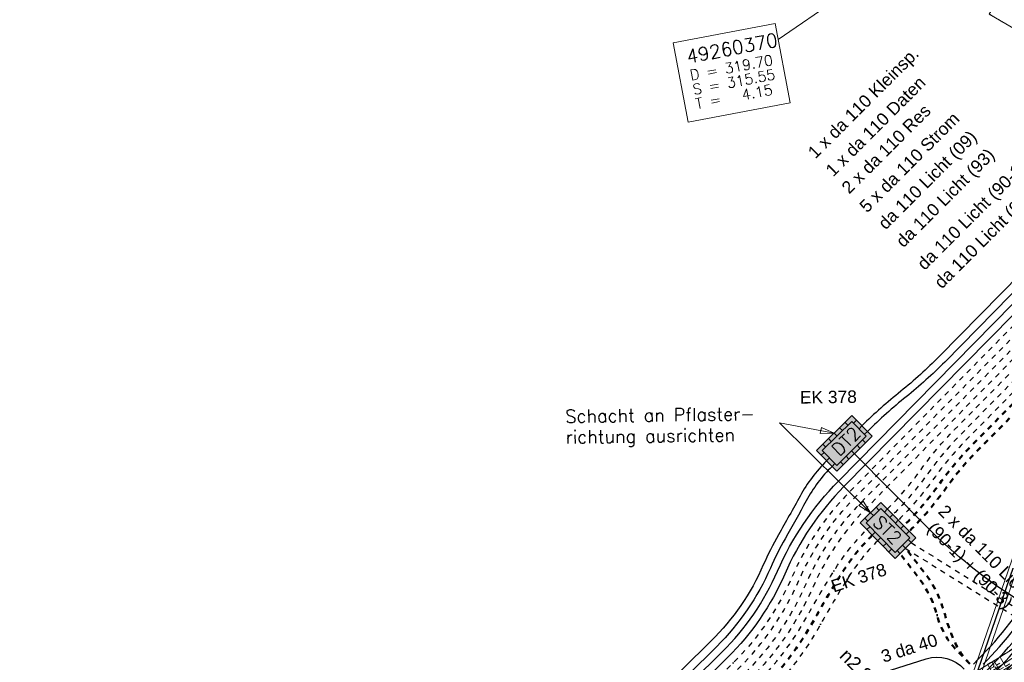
# Model space of a CAD drawing. Header units: metres. Extents: x -502 to 161, y -108 to 174.
# Tile 582 of 776: x -151 to -132, y 58 to 70. Entities that reach past the tile are written whole.
import ezdxf

# ---------------------------------------------------------------- set-up
doc = ezdxf.new("R2010")
doc.units = ezdxf.units.M
doc.header["$LTSCALE"] = 0.1
for name, pattern in [('140', [2.075, 0.75, -0.175, 0.75, -0.175, 0.05, -0.175]), ('2-1', [0.17, 0.06, -0.025, 0.06, -0.025]), ('226', [0.119, 0.1, -0.019]), ('3', [0.27, 0.1, -0.035, 0.1, -0.035]), ('39', [0.2375, 0.2, -0.0375])]:
    doc.linetypes.add(name, pattern=pattern)
doc.layers.add('BRI31-005.06-5f07-Koordinierung Lageplan 4. BA ZOB Fernbusbahnh', color=7, linetype='Continuous')
doc.layers.add('BRI31-005.07-5f08-Koordinierung Lageplan 4. BA Radstation - Seeterrasse 2023-05-31', color=7, linetype='Continuous')
doc.styles.add('Arial', font='arial.ttf')
doc.styles.add('Txt', font='txt_____.ttf')

# ---------------------------------------------------------------- blocks, each defined once
blk = doc.blocks.new('ALG_00094')
at = {"color": 1, "linetype": 'Continuous', "lineweight": 20, "true_color": 0xff0000, "transparency": 33554687, "flags": 128}
blk.add_lwpolyline([(0, 0), (0.3696, 0.08316), (0.3696, -0.08316), (0, 0)], dxfattribs=at)
blk = doc.blocks.new('10011')
at = {"color": 190, "linetype": 'Continuous', "lineweight": 13, "true_color": 0x7f00ff, "transparency": 33554687}
for p, q in [((4.302568, 0.608018), (4.469535, 0.6081)), ((4.302568, 0.608018), (4.304235, 0.088154)), ((4.655568, 0.608018), (4.907582, 0.608142)), ((4.655568, 0.608018), (4.657235, 0.088154)), ((5.008568, 0.608018), (5.010235, 0.088154)), ((4.302693, 0.352595), (4.469661, 0.352677)), ((4.302824, 0.088154), (4.469791, 0.088236)), ((4.655694, 0.352595), (4.847467, 0.352689)), ((4.655824, 0.088154), (4.907837, 0.088278)), ((5.008823, 0.088154), (5.260838, 0.088278))]:
    blk.add_line(p, q, dxfattribs=at)
at = {"color": 190, "linetype": 'Continuous', "lineweight": 13, "true_color": 0x7f00ff, "transparency": 33554687, "flags": 128}
blk.add_lwpolyline([(4.469535, 0.6081), (4.530396, 0.585559), (4.557445, 0.540477), (4.569467, 0.480368), (4.566462, 0.43228), (4.546926, 0.393209), (4.513866, 0.367663), (4.469661, 0.352677), (4.531898, 0.330094), (4.573975, 0.298537), (4.585997, 0.238428), (4.581489, 0.182827), (4.567964, 0.136242), (4.52739, 0.103182), (4.469791, 0.088236)], dxfattribs=at)

msp = doc.modelspace()

# ---------------------------------------------------------------- linework, layer by layer
at = {"layer": 'BRI31-005.06-5f07-Koordinierung Lageplan 4. BA ZOB Fernbusbahnh', "color": 7, "linetype": 'Continuous', "lineweight": 13, "transparency": 33554687, "flags": 128}
for points in [[(-337.053, -53.906), (-337.053, -53.906, 0.024076), (-333.124, -51.36), (-333.124, -51.36, -0.090571), (-316.448, -43.461, 0.047347), (-281.841, -30.587), (-279.077, -29.218, 0.045809), (-264.224, -20.071), (-198.594, 29.158, -0.054812), (-181.586, 39.217), (-181.586, 39.217, -0.038475), (-159.177, 47.336), (-159.177, 47.336, 0.039395), (-137.757, 55.141), (-137.192, 55.4), (-137.192, 55.4, 0.064343), (-127.446, 61.52), (-127.446, 61.52), (-122.571, 65.536, -0.170872), (-88.33, 78.059), (-82.282, 78.436), (-80.567, 79.709), (-70.98, 86.821), (-68.555, 87.666)], [(-279.011, -29.352, 0.045809), (-264.134, -20.191), (-198.504, 29.038), (-198.504, 29.038, -0.054812), (-181.524, 39.08), (-181.524, 39.08, -0.038475), (-159.137, 47.192), (-159.137, 47.192, 0.039395), (-137.695, 55.004), (-137.695, 55.004), (-137.129, 55.264, 0.064344), (-127.35, 61.405), (-122.476, 65.42), (-122.476, 65.42, -0.17089), (-88.325, 77.909), (-88.325, 77.909), (-82.228, 78.289), (-80.478, 79.588), (-70.909, 86.687), (-68.561, 87.506)]]:
    msp.add_lwpolyline(points, format="xyb", dxfattribs=at)
at = {"layer": 'BRI31-005.07-5f08-Koordinierung Lageplan 4. BA Radstation - Seeterrasse 2023-05-31', "color": 7, "linetype": 'Continuous', "lineweight": 20, "transparency": 33554687}
for p, q in [((-134.59, 71.286), (-136.316, 70.106)), ((-134.59, 71.286), (-136.316, 70.106)), ((-135.027, 62.725), (-134.971, 62.668)), ((-135.027, 62.725), (-134.971, 62.668)), ((-134.862, 62.705), (-134.805, 62.762)), ((-134.862, 62.705), (-134.805, 62.762)), ((-135.238, 62.517), (-135.181, 62.46)), ((-135.238, 62.517), (-135.181, 62.46)), ((-135.133, 62.62), (-135.077, 62.563)), ((-135.133, 62.62), (-135.077, 62.563)), ((-134.7, 62.655), (-134.756, 62.599)), ((-134.7, 62.655), (-134.756, 62.599)), ((-134.651, 62.492), (-134.594, 62.548)), ((-134.651, 62.492), (-134.594, 62.548)), ((-135.453, 62.303), (-135.397, 62.246)), ((-135.453, 62.303), (-135.397, 62.246)), ((-135.347, 62.409), (-135.291, 62.352)), ((-135.347, 62.409), (-135.291, 62.352)), ((-134.687, 62.386), (-134.632, 62.331)), ((-134.687, 62.386), (-134.632, 62.331)), ((-135.488, 62.087), (-135.431, 62.143)), ((-135.488, 62.087), (-135.431, 62.143)), ((-134.9, 62.175), (-134.844, 62.118)), ((-134.9, 62.175), (-134.844, 62.118)), ((-134.794, 62.281), (-134.738, 62.224)), ((-134.794, 62.281), (-134.738, 62.224)), ((-135.382, 61.98), (-135.325, 62.036)), ((-135.382, 61.98), (-135.325, 62.036)), ((-135.277, 61.873), (-135.22, 61.93)), ((-135.277, 61.873), (-135.22, 61.93)), ((-135.114, 61.964), (-135.056, 61.906)), ((-135.114, 61.964), (-135.056, 61.906)), ((-135.006, 62.069), (-134.95, 62.012)), ((-135.006, 62.069), (-134.95, 62.012)), ((-134.535, 60.981), (-134.479, 60.924)), ((-134.535, 60.981), (-134.479, 60.924)), ((-134.372, 61.03), (-134.428, 61.086)), ((-134.372, 61.03), (-134.428, 61.086)), ((-134.266, 60.994), (-134.211, 61.049)), ((-134.266, 60.994), (-134.211, 61.049)), ((-134.585, 60.819), (-134.642, 60.875)), ((-134.585, 60.819), (-134.642, 60.875)), ((-134.161, 60.886), (-134.104, 60.943)), ((-134.161, 60.886), (-134.104, 60.943)), ((-134.055, 60.78), (-133.998, 60.837)), ((-134.055, 60.78), (-133.998, 60.837)), ((-134.605, 60.654), (-134.548, 60.71)), ((-134.605, 60.654), (-134.548, 60.71)), ((-134.5, 60.547), (-134.443, 60.603)), ((-134.5, 60.547), (-134.443, 60.603)), ((-133.949, 60.674), (-133.892, 60.731)), ((-133.949, 60.674), (-133.892, 60.731)), ((-133.844, 60.567), (-133.786, 60.625)), ((-133.844, 60.567), (-133.786, 60.625)), ((-134.396, 60.443), (-134.34, 60.499)), ((-134.396, 60.443), (-134.34, 60.499)), ((-133.753, 60.404), (-133.809, 60.461)), ((-133.753, 60.404), (-133.809, 60.461)), ((-134.289, 60.334), (-134.232, 60.39)), ((-134.289, 60.334), (-134.232, 60.39)), ((-134.183, 60.227), (-134.126, 60.283)), ((-134.183, 60.227), (-134.126, 60.283)), ((-133.967, 60.193), (-134.023, 60.25)), ((-133.967, 60.193), (-134.023, 60.25)), ((-133.86, 60.298), (-133.916, 60.355)), ((-133.86, 60.298), (-133.916, 60.355))]:
    msp.add_line(p, q, dxfattribs=at)
at = {"layer": 'BRI31-005.07-5f08-Koordinierung Lageplan 4. BA Radstation - Seeterrasse 2023-05-31', "color": 7, "linetype": '39', "lineweight": 13, "transparency": 33554687}
msp.add_line((-114.256, 60.155), (-132.245, 70.591), dxfattribs=at)
msp.add_line((-114.256, 60.155), (-132.245, 70.591), dxfattribs=at)
at = {"layer": 'BRI31-005.07-5f08-Koordinierung Lageplan 4. BA Radstation - Seeterrasse 2023-05-31', "color": 1, "linetype": 'Continuous', "lineweight": 20, "true_color": 0xff0000, "transparency": 33554687}
for p, q in [((-132.946, 56.759), (-130.815, 62.964)), ((-132.804, 56.711), (-130.673, 62.916)), ((-135.238, 62.517), (-136.293, 62.715)), ((-134.535, 60.981), (-136.293, 62.715))]:
    msp.add_line(p, q, dxfattribs=at)
at = {"layer": 'BRI31-005.07-5f08-Koordinierung Lageplan 4. BA Radstation - Seeterrasse 2023-05-31', "color": 7, "linetype": '2-1', "lineweight": 13, "transparency": 33554687, "flags": 128}
for points in [[(-337.053, -53.906), (-337.053, -53.906, 0.024076), (-333.124, -51.36), (-333.124, -51.36, -0.090571), (-316.448, -43.461, 0.047347), (-281.841, -30.587), (-279.077, -29.218, 0.045809), (-264.224, -20.071), (-198.594, 29.158, -0.054812), (-181.586, 39.217), (-181.586, 39.217, -0.038475), (-159.177, 47.336), (-159.177, 47.336, 0.039395), (-137.757, 55.141), (-137.192, 55.4), (-137.192, 55.4, 0.064343), (-127.446, 61.52), (-127.446, 61.52), (-122.571, 65.536, -0.170872), (-88.33, 78.059), (-82.282, 78.436), (-80.567, 79.709), (-70.98, 86.821), (-68.555, 87.666)], [(-337.053, -53.906), (-337.053, -53.906, 0.024076), (-333.124, -51.36), (-333.124, -51.36, -0.090571), (-316.448, -43.461, 0.047347), (-281.841, -30.587), (-279.077, -29.218, 0.045809), (-264.224, -20.071), (-198.594, 29.158, -0.054812), (-181.586, 39.217), (-181.586, 39.217, -0.038475), (-159.177, 47.336), (-159.177, 47.336, 0.039395), (-137.757, 55.141), (-137.192, 55.4), (-137.192, 55.4, 0.064343), (-127.446, 61.52), (-127.446, 61.52), (-122.571, 65.536, -0.170872), (-88.33, 78.059), (-82.282, 78.436), (-80.567, 79.709), (-70.98, 86.821), (-68.555, 87.666)], [(-336.978, -54.036), (-336.978, -54.036, 0.024076), (-333.036, -51.482), (-333.036, -51.482, -0.090571), (-316.409, -43.606), (-316.409, -43.606, 0.047348), (-281.775, -30.721), (-281.775, -30.721), (-279.011, -29.352, 0.045809), (-264.134, -20.191), (-198.504, 29.038), (-198.504, 29.038, -0.054812), (-181.524, 39.08), (-181.524, 39.08, -0.038475), (-159.137, 47.192), (-159.137, 47.192, 0.039395), (-137.695, 55.004), (-137.695, 55.004), (-137.129, 55.264, 0.064344), (-127.35, 61.405), (-122.476, 65.42), (-122.476, 65.42, -0.17089), (-88.325, 77.909), (-88.325, 77.909), (-82.228, 78.289), (-80.478, 79.588), (-70.909, 86.687), (-68.561, 87.506)], [(-336.978, -54.036), (-336.978, -54.036, 0.024076), (-333.036, -51.482), (-333.036, -51.482, -0.090571), (-316.409, -43.606), (-316.409, -43.606, 0.047348), (-281.775, -30.721), (-281.775, -30.721), (-279.011, -29.352, 0.045809), (-264.134, -20.191), (-198.504, 29.038), (-198.504, 29.038, -0.054812), (-181.524, 39.08), (-181.524, 39.08, -0.038475), (-159.137, 47.192), (-159.137, 47.192, 0.039395), (-137.695, 55.004), (-137.695, 55.004), (-137.129, 55.264, 0.064344), (-127.35, 61.405), (-122.476, 65.42), (-122.476, 65.42, -0.17089), (-88.325, 77.909), (-88.325, 77.909), (-82.228, 78.289), (-80.478, 79.588), (-70.909, 86.687), (-68.561, 87.506)], [(-181.407, 38.82), (-181.407, 38.82, -0.038472), (-159.063, 46.917), (-159.063, 46.917), (-159.063, 46.917, 0.039399), (-137.576, 54.745), (-137.576, 54.745), (-137.01, 55.005), (-137.01, 55.005, 0.064354), (-127.168, 61.185), (-127.168, 61.185), (-122.295, 65.2), (-122.295, 65.2, -0.170924), (-88.314, 77.624), (-88.314, 77.624), (-82.299, 77.999)], [(-181.407, 38.82), (-181.407, 38.82, -0.038472), (-159.063, 46.917), (-159.063, 46.917), (-159.063, 46.917, 0.039399), (-137.576, 54.745), (-137.576, 54.745), (-137.01, 55.005), (-137.01, 55.005, 0.064354), (-127.168, 61.185), (-127.168, 61.185), (-122.295, 65.2), (-122.295, 65.2, -0.170924), (-88.314, 77.624), (-88.314, 77.624), (-82.299, 77.999)]]:
    msp.add_lwpolyline(points, format="xyb", dxfattribs=at)
at = {"layer": 'BRI31-005.07-5f08-Koordinierung Lageplan 4. BA Radstation - Seeterrasse 2023-05-31', "color": 255, "linetype": 'Continuous', "lineweight": 9, "transparency": 33554687, "flags": 128}
msp.add_lwpolyline([(-67.847, 87.091), (-68.565, 87.398), (-70.862, 86.597), (-80.418, 79.508), (-82.192, 78.191), (-88.321, 77.809, 0.170942), (-122.419, 65.337), (-127.291, 61.323), (-127.291, 61.323, -0.064309), (-137.087, 55.173), (-137.087, 55.173), (-137.653, 54.913), (-137.653, 54.913, -0.039396), (-159.111, 47.095), (-159.111, 47.095, 0.038849), (-181.694, 38.893)], format="xyb", dxfattribs=at)
msp.add_lwpolyline([(-67.847, 87.091), (-68.565, 87.398), (-70.862, 86.597), (-80.418, 79.508), (-82.192, 78.191), (-88.321, 77.809, 0.170942), (-122.419, 65.337), (-127.291, 61.323), (-127.291, 61.323, -0.064309), (-137.087, 55.173), (-137.087, 55.173), (-137.653, 54.913), (-137.653, 54.913, -0.039396), (-159.111, 47.095), (-159.111, 47.095, 0.038849), (-181.694, 38.893)], format="xyb", dxfattribs=at)
at = {"layer": 'BRI31-005.07-5f08-Koordinierung Lageplan 4. BA Radstation - Seeterrasse 2023-05-31', "color": 190, "linetype": '3', "lineweight": 13, "true_color": 0x7f00ff, "transparency": 33554687, "flags": 128}
msp.add_lwpolyline([(-181.463, 38.943), (-181.463, 38.943, -0.038479), (-159.094, 47.048), (-159.094, 47.048, 0.039391), (-137.632, 54.868), (-137.066, 55.128), (-137.066, 55.128, 0.06431), (-127.26, 61.285), (-127.26, 61.285), (-122.381, 65.304), (-122.381, 65.304, -0.170908), (-88.319, 77.759), (-88.319, 77.759), (-82.175, 78.142), (-80.388, 79.468), (-70.838, 86.552), (-68.566, 87.345), (-67.867, 87.045)], format="xyb", dxfattribs=at)
msp.add_lwpolyline([(-181.463, 38.943), (-181.463, 38.943, -0.038479), (-159.094, 47.048), (-159.094, 47.048, 0.039391), (-137.632, 54.868), (-137.066, 55.128), (-137.066, 55.128, 0.06431), (-127.26, 61.285), (-127.26, 61.285), (-122.381, 65.304), (-122.381, 65.304, -0.170908), (-88.319, 77.759), (-88.319, 77.759), (-82.175, 78.142), (-80.388, 79.468), (-70.838, 86.552), (-68.566, 87.345), (-67.867, 87.045)], format="xyb", dxfattribs=at)
at = {"layer": 'BRI31-005.07-5f08-Koordinierung Lageplan 4. BA Radstation - Seeterrasse 2023-05-31', "color": 1, "linetype": '226', "lineweight": 50, "true_color": 0xff0000, "transparency": 33554687, "flags": 128}
for points in [[(-101.003, 76.222, 0.047857), (-102.402, 75.634, -0.048982), (-103.802, 75.048), (-107.129, 74.025), (-111.07, 72.813), (-111.07, 72.813, -0.062791), (-117.435, 71.702), (-117.435, 71.702), (-117.435, 71.702, 0.193726), (-128.296, 66.718), (-128.296, 66.718), (-130.46, 64.432), (-132.592, 62.267, 0.039806), (-133.197, 61.546, -0.042419), (-133.892, 60.731)], [(-101.003, 76.222, 0.072383), (-102.38, 75.562), (-102.38, 75.562, -0.073487), (-103.758, 74.905), (-103.758, 74.905), (-107.085, 73.881), (-111.026, 72.67, -0.062791), (-117.428, 71.552, 0.193726), (-128.187, 66.615), (-130.352, 64.328), (-130.784, 63.889), (-132.485, 62.162, 0.039813), (-133.075, 61.459), (-133.075, 61.459, -0.042393), (-133.786, 60.625), (-133.786, 60.625)], [(-134.5, 60.547, 0.058786), (-135.112, 59.78), (-135.112, 59.78, 0.011662), (-135.629, 58.904), (-135.629, 58.904, -0.070594), (-136.658, 57.551), (-137.407, 56.811)], [(-132.619, 58.07), (-132.619, 58.07, -0.093162), (-132.924, 58.521), (-132.924, 58.521), (-132.924, 58.521, -0.035573), (-133.107, 59.043), (-133.107, 59.043, 0.09718), (-133.495, 59.827), (-133.848, 60.284)], [(-132.619, 58.07), (-132.733, 58.185), (-132.846, 58.298), (-132.846, 58.298, -0.129199), (-133.251, 59.003), (-133.251, 59.003, 0.098151), (-133.619, 59.742), (-133.967, 60.193)]]:
    msp.add_lwpolyline(points, format="xyb", dxfattribs=at)
at = {"layer": 'BRI31-005.07-5f08-Koordinierung Lageplan 4. BA Radstation - Seeterrasse 2023-05-31', "color": 3, "linetype": 'Continuous', "lineweight": 30, "true_color": 0x00ff00, "transparency": 33554687, "flags": 128}
for points in [[(-102.011, 75.553), (-102.011, 75.553, 0.068649), (-102.862, 75.157), (-102.862, 75.157, -0.068615), (-103.714, 74.761), (-107.04, 73.738), (-110.982, 72.526), (-110.982, 72.526, -0.067686), (-117.929, 71.383), (-117.929, 71.383, 0.096571), (-127.658, 69.202, 0.100281), (-129.331, 68.026), (-131.629, 65.598), (-133.209, 63.992), (-133.209, 63.992, -0.029203), (-133.952, 63.321), (-133.952, 63.321, 0.025854), (-134.7, 62.655)], [(-135.382, 61.98), (-135.382, 61.98, 0.072597), (-135.893, 61.302), (-135.893, 61.302), (-135.893, 61.302, -0.004415), (-136.311, 60.554), (-136.311, 60.554), (-136.311, 60.554, 0.026823), (-136.602, 59.974), (-136.602, 59.974, -0.09526), (-137.607, 58.511), (-150.335, 45.934, -0.037449), (-151.099, 45.284, 0.037542), (-151.863, 44.634)]]:
    msp.add_lwpolyline(points, format="xyb", dxfattribs=at)
at = {"layer": 'BRI31-005.07-5f08-Koordinierung Lageplan 4. BA Radstation - Seeterrasse 2023-05-31', "color": 7, "linetype": 'Continuous', "lineweight": 30, "transparency": 33554687, "flags": 128}
for points in [[(-101.967, 75.41), (-101.967, 75.41, 0.068591), (-102.818, 75.014), (-102.818, 75.014), (-102.818, 75.014, -0.068568), (-103.669, 74.618), (-103.669, 74.618), (-106.996, 73.595), (-110.944, 72.381), (-110.944, 72.381, -0.067661), (-117.929, 71.233), (-117.929, 71.233), (-117.929, 71.233, 0.096536), (-127.597, 69.065), (-127.597, 69.065), (-127.597, 69.065, 0.100281), (-129.222, 67.923), (-129.222, 67.923), (-131.521, 65.494), (-133.104, 63.886, -0.029211), (-133.847, 63.215, 0.025871), (-134.594, 62.548)], [(-152.35, 43.548), (-152.35, 43.548, -0.005138), (-151.302, 44.573), (-151.302, 44.573, 0.003919), (-150.251, 45.595), (-137.396, 58.298), (-137.396, 58.298, 0.09526), (-136.328, 59.854), (-136.328, 59.854, -0.091835), (-135.154, 61.589), (-131.414, 65.388)], [(-131.31, 65.28), (-135.047, 61.484, 0.091835), (-136.19, 59.794, -0.09526), (-137.29, 58.191), (-150.145, 45.489, -0.029472), (-151.249, 44.52), (-151.249, 44.52, 0.030692), (-152.35, 43.548), (-152.35, 43.548)], [(-128.109, 53.868), (-127.325, 54.919, 0.439131), (-127.68, 56.8), (-131.636, 59.263), (-131.636, 59.263, -0.058627), (-133.462, 60.721), (-133.462, 60.721), (-134.844, 62.118)], [(-135.277, 61.873, 0.073545), (-135.774, 61.211), (-135.774, 61.211, -0.005357), (-136.181, 60.48), (-136.181, 60.48, 0.026823), (-136.465, 59.914, -0.09526), (-137.501, 58.404), (-150.23, 45.827), (-150.23, 45.827, -0.037494), (-150.994, 45.177), (-150.994, 45.177, 0.037592), (-151.758, 44.528)]]:
    msp.add_lwpolyline(points, format="xyb", dxfattribs=at)
at = {"layer": 'BRI31-005.07-5f08-Koordinierung Lageplan 4. BA Radstation - Seeterrasse 2023-05-31', "color": 3, "linetype": '2-1', "lineweight": 30, "true_color": 0x00ff00, "transparency": 33554687, "flags": 128}
for points in [[(-134.211, 61.049), (-134.211, 61.049, 0.04281), (-133.559, 61.813), (-133.559, 61.813), (-133.559, 61.813, -0.039503), (-132.913, 62.583), (-132.913, 62.583), (-130.783, 64.745), (-128.623, 67.028), (-128.623, 67.028, -0.089697), (-123.905, 70.496), (-123.905, 70.496, -0.001263), (-122.869, 71, 0.046425), (-122.366, 71.303, -0.082059), (-121.848, 71.567)], [(-128.732, 67.131), (-130.891, 64.849), (-134.62, 61.063, 0.091835), (-135.64, 59.554, -0.09526), (-136.869, 57.764), (-149.724, 45.062), (-149.724, 45.062, -0.080166), (-150.932, 44.2), (-150.932, 44.2), (-150.932, 44.2, 0.081399), (-152.139, 43.335), (-152.139, 43.335)], [(-131.205, 65.172), (-134.941, 61.379, 0.091835), (-136.053, 59.734), (-136.053, 59.734, -0.09526), (-137.185, 58.084), (-137.185, 58.084), (-150.04, 45.382), (-150.04, 45.382, -0.029474), (-151.144, 44.413), (-151.144, 44.413, 0.030696), (-152.245, 43.441)], [(-152.245, 43.441), (-152.245, 43.441, -0.056142), (-151.091, 44.36), (-151.091, 44.36), (-151.091, 44.36, 0.054914), (-149.934, 45.275), (-149.934, 45.275), (-137.08, 57.978, 0.09526), (-135.915, 59.674, -0.091835), (-134.834, 61.274), (-131.1, 65.064)], [(-130.996, 64.957), (-134.727, 61.168), (-134.727, 61.168, 0.091835), (-135.778, 59.614), (-135.778, 59.614), (-135.778, 59.614, -0.09526), (-136.974, 57.871), (-136.974, 57.871), (-149.829, 45.169), (-149.829, 45.169, -0.054927), (-150.985, 44.253), (-150.985, 44.253), (-150.985, 44.253, 0.056156), (-152.139, 43.335), (-152.139, 43.335)], [(-152.033, 43.229, -0.081411), (-150.827, 44.094, 0.080181), (-149.618, 44.955), (-136.763, 57.657, 0.070594), (-135.76, 58.977), (-135.76, 58.977, -0.011662), (-135.239, 59.859), (-135.239, 59.859, -0.058786), (-134.605, 60.654)], [(-133.753, 60.404), (-127.759, 56.673, -0.43913), (-127.445, 55.009), (-128.229, 53.958)]]:
    msp.add_lwpolyline(points, format="xyb", dxfattribs=at)
at = {"layer": 'BRI31-005.07-5f08-Koordinierung Lageplan 4. BA Radstation - Seeterrasse 2023-05-31', "color": 190, "linetype": '2-1', "lineweight": 30, "true_color": 0x7f00ff, "transparency": 33554687, "flags": 128}
for points in [[(-121.801, 71.425, 0.107125), (-122.304, 71.136), (-122.304, 71.136, -0.087666), (-122.799, 70.826), (-122.799, 70.826, 0.107353), (-128.514, 66.924), (-130.676, 64.641), (-132.807, 62.476), (-132.807, 62.476, 0.039711), (-133.441, 61.72), (-133.441, 61.72), (-133.441, 61.72, -0.042512), (-134.105, 60.942), (-134.105, 60.942)], [(-121.801, 71.425), (-121.801, 71.425, 0.170422), (-122.276, 71.067), (-122.276, 71.067, -0.150671), (-122.742, 70.687, 0.107353), (-128.405, 66.821), (-130.568, 64.536), (-132.702, 62.37), (-132.702, 62.37, 0.039634), (-133.319, 61.633), (-133.319, 61.633, -0.04252), (-134, 60.835)], [(-134.394, 60.44), (-134.394, 60.44, 0.058786), (-134.985, 59.7), (-134.985, 59.7, 0.011649), (-135.497, 58.832), (-135.497, 58.832, -0.070638), (-136.552, 57.444), (-136.552, 57.444), (-137.406, 56.614), (-137.406, 56.614, 0.015136), (-140.816, 53.442), (-140.816, 53.442), (-149.513, 44.849, -0.080204), (-150.721, 43.987, 0.081432), (-151.927, 43.123)], [(-133.863, 60.295), (-127.838, 56.546, -0.43913), (-127.565, 55.099), (-128.349, 54.048)]]:
    msp.add_lwpolyline(points, format="xyb", dxfattribs=at)
at = {"layer": 'BRI31-005.07-5f08-Koordinierung Lageplan 4. BA Radstation - Seeterrasse 2023-05-31', "color": 7, "linetype": 'Continuous', "lineweight": 13, "transparency": 33554687, "flags": 128}
for points in [[(-113.955, 60.673), (-131.944, 71.109), (-132.245, 70.591), (-114.256, 60.155)], [(-113.955, 60.673), (-131.944, 71.109), (-132.245, 70.591), (-114.256, 60.155)], [(-138.338, 70.038), (-136.373, 70.411), (-136.084, 68.884), (-138.049, 68.511), (-138.338, 70.038)], [(-138.338, 70.038), (-136.373, 70.411), (-136.084, 68.884), (-138.049, 68.511), (-138.338, 70.038)]]:
    msp.add_lwpolyline(points, dxfattribs=at)
at = {"layer": 'BRI31-005.07-5f08-Koordinierung Lageplan 4. BA Radstation - Seeterrasse 2023-05-31', "color": 7, "linetype": '140', "lineweight": 13, "transparency": 33554687, "flags": 128}
msp.add_lwpolyline([(-113.955, 60.673), (-131.944, 71.109), (-132.245, 70.591), (-114.256, 60.155)], dxfattribs=at)
msp.add_lwpolyline([(-113.955, 60.673), (-131.944, 71.109), (-132.245, 70.591), (-114.256, 60.155)], dxfattribs=at)
at = {"layer": 'BRI31-005.07-5f08-Koordinierung Lageplan 4. BA Radstation - Seeterrasse 2023-05-31', "color": 7, "linetype": 'Continuous', "lineweight": 20, "transparency": 33554687, "flags": 128}
for points in [[(-138.338, 70.038), (-136.373, 70.411), (-136.084, 68.884), (-138.049, 68.511), (-138.338, 70.038)], [(-138.338, 70.038), (-136.373, 70.411), (-136.084, 68.884), (-138.049, 68.511), (-138.338, 70.038)], [(-134.503, 62.456), (-134.896, 62.854), (-135.579, 62.179), (-135.185, 61.781), (-134.503, 62.456)], [(-134.503, 62.456), (-134.896, 62.854), (-135.579, 62.179), (-135.185, 61.781), (-134.503, 62.456)], [(-134.616, 62.456), (-134.897, 62.741), (-135.466, 62.178), (-135.185, 61.894), (-134.616, 62.456)], [(-134.616, 62.456), (-134.897, 62.741), (-135.466, 62.178), (-135.185, 61.894), (-134.616, 62.456)], [(-134.336, 61.178), (-134.734, 60.784), (-134.059, 60.101), (-133.661, 60.495), (-134.336, 61.178)], [(-134.336, 61.178), (-134.734, 60.784), (-134.059, 60.101), (-133.661, 60.495), (-134.336, 61.178)], [(-134.336, 61.065), (-134.621, 60.783), (-134.058, 60.215), (-133.774, 60.496), (-134.336, 61.065)], [(-134.336, 61.065), (-134.621, 60.783), (-134.058, 60.215), (-133.774, 60.496), (-134.336, 61.065)]]:
    msp.add_lwpolyline(points, dxfattribs=at)
at = {"layer": 'BRI31-005.07-5f08-Koordinierung Lageplan 4. BA Radstation - Seeterrasse 2023-05-31', "color": 142, "linetype": 'Continuous', "lineweight": 30, "true_color": 0x0099cc, "transparency": 33554687, "flags": 128}
msp.add_lwpolyline([(-132.875, 56.735), (-130.744, 62.94, -0.107169), (-130.085, 64.028), (-128.532, 65.668), (-128.532, 65.668, -0.172157), (-126.745, 66.58), (-126.745, 66.58), (-126.745, 66.58, 0.125157), (-123.083, 68.043), (-123.083, 68.043), (-121.783, 68.989)], format="xyb", dxfattribs=at)
at = {"layer": 'BRI31-005.07-5f08-Koordinierung Lageplan 4. BA Radstation - Seeterrasse 2023-05-31', "color": 1, "linetype": 'Continuous', "lineweight": 30, "true_color": 0xff0000, "transparency": 33554687, "flags": 128}
for points in [[(-132.361, 58.06, 0.06885), (-131.24, 59.523), (-131.24, 59.523, -0.067201), (-130.123, 60.991), (-128.991, 62.125), (-128.356, 62.759), (-128.356, 62.759, 0.00205), (-127.262, 63.861), (-127.262, 63.861), (-127.262, 63.861, -0.040688), (-126.091, 64.871), (-126.091, 64.871), (-126.091, 64.871, -0.081314), (-123.495, 66.183), (-123.495, 66.183), (-120.63, 67.085), (-119.57, 67.425), (-119.57, 67.425, -0.013434), (-118.882, 67.624), (-118.882, 67.624, -0.067254), (-118.236, 67.703, 0.510689), (-117.946, 68.094), (-118.021, 68.331)], [(-132.551, 58.062), (-132.456, 58.156), (-132.456, 58.156, 0.070893), (-131.341, 59.624), (-131.341, 59.624, -0.06924), (-130.229, 61.097), (-129.097, 62.231), (-128.462, 62.866, 0.00181), (-127.36, 63.975), (-127.36, 63.975, -0.040488), (-126.179, 64.992), (-126.179, 64.992), (-126.179, 64.992, -0.081316), (-123.541, 66.326), (-123.541, 66.326), (-120.676, 67.228), (-119.569, 67.579, -0.268469), (-119.276, 67.514), (-119.276, 67.514, 0.339455), (-118.912, 67.482), (-118.912, 67.482, 0.339455), (-118.787, 67.826), (-118.861, 68.06)], [(-132.077, 57.772, 0.062722), (-130.939, 59.22), (-130.939, 59.22), (-130.939, 59.22, -0.061075), (-129.805, 60.673), (-129.805, 60.673), (-128.672, 61.807), (-127.521, 62.958), (-127.521, 62.958, 0.112734), (-127.355, 63.221), (-127.355, 63.221, -0.110907), (-127.158, 63.538), (-127.158, 63.538, 0.000414), (-126.938, 63.761), (-126.938, 63.761, 0.03002), (-126.488, 64.276, -0.070996), (-126.002, 64.75), (-126.002, 64.75, -0.081313), (-123.45, 66.04), (-123.45, 66.04), (-121.12, 66.774, 0.414214), (-120.858, 67.275), (-120.904, 67.421)], [(-132.077, 57.582), (-131.982, 57.676, 0.060678), (-130.838, 59.119), (-130.838, 59.119, -0.059031), (-129.699, 60.567), (-129.699, 60.567), (-128.566, 61.701), (-127.415, 62.852, 0.112733), (-127.213, 63.172), (-127.213, 63.172, -0.110908), (-127.051, 63.432), (-127.051, 63.432, 0.000414), (-126.831, 63.656, 0.03002), (-126.37, 64.185), (-126.37, 64.185, -0.070995), (-125.914, 64.628), (-125.914, 64.628), (-125.914, 64.628, -0.081312), (-123.405, 65.897), (-123.405, 65.897), (-122, 66.339, 0.414214), (-121.674, 66.966), (-121.734, 67.158)], [(-132.267, 57.774), (-132.172, 57.868, 0.064767), (-131.039, 59.321), (-131.039, 59.321, -0.063115), (-129.911, 60.779), (-129.911, 60.779), (-128.778, 61.913), (-127.627, 63.064, 0.112733), (-127.497, 63.271), (-127.497, 63.271, -0.110907), (-127.265, 63.643), (-127.265, 63.643, 0.000414), (-127.045, 63.866, 0.402117), (-127.04, 64.281), (-127.2, 64.452)], [(-132.362, 57.87), (-132.267, 57.964, 0.066809), (-131.14, 59.422), (-131.14, 59.422, -0.065158), (-130.017, 60.885), (-130.017, 60.885), (-128.885, 62.019), (-127.733, 63.17, 0.414214), (-127.733, 63.736), (-127.827, 63.83)], [(-148.781, 53.529), (-148.781, 53.529, 0.247512), (-148.322, 53.446), (-148.322, 53.446), (-133.458, 58.163), (-133.458, 58.163, -0.293912), (-132.727, 57.965), (-132.727, 57.965)]]:
    msp.add_lwpolyline(points, format="xyb", dxfattribs=at)
at = {"layer": 'BRI31-005.07-5f08-Koordinierung Lageplan 4. BA Radstation - Seeterrasse 2023-05-31', "color": 11, "linetype": 'Continuous', "true_color": 0xff7f7f, "transparency": 33554687}
for points in [[(-134.503, 62.456), (-134.896, 62.854), (-135.185, 61.781), (-135.579, 62.179)], [(-134.503, 62.456), (-134.896, 62.854), (-135.185, 61.781), (-135.579, 62.179)], [(-134.336, 61.178), (-134.734, 60.784), (-133.661, 60.495), (-134.059, 60.101)], [(-134.336, 61.178), (-134.734, 60.784), (-133.661, 60.495), (-134.059, 60.101)]]:
    msp.add_solid(points, dxfattribs=at)

# ---------------------------------------------------------------- block references
at = {"layer": 'BRI31-005.07-5f08-Koordinierung Lageplan 4. BA Radstation - Seeterrasse 2023-05-31', "color": 7, "transparency": 33554687}
for name, p, xscale, yscale, zscale, rotation in [('ALG_00094', (-135.238, 62.517), 0.699999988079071, 0.699999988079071, 0.699999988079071, 169.3745178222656), ('ALG_00094', (-134.535, 60.981), 0.699999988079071, 0.699999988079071, 0.699999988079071, 135.4015090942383), ('10011', (-133.655, 56.995), 0.4000000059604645, 0.4000000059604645, 0.4000000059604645, 29.69847564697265), ('10011', (-133.655, 56.995), 0.4000000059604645, 0.4000000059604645, 0.4000000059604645, 29.69847564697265)]:
    msp.add_blockref(name, p, dxfattribs=dict(at, xscale=xscale, yscale=yscale, zscale=zscale, rotation=rotation))

# ---------------------------------------------------------------- texts
at = {"layer": 'BRI31-005.07-5f08-Koordinierung Lageplan 4. BA Radstation - Seeterrasse 2023-05-31', "color": 7, "transparency": 33554687, "attachment_point": 1, "line_spacing_factor": 0.25}
for s, insert, char_height, rotation, style in [('49260370', (-138.105, 69.898), 0.26, 10.737, 'Txt'), ('49260370', (-138.105, 69.898), 0.26, 10.737, 'Txt'), ('D = 319.70', (-138.031, 69.511), 0.2, 10.737, 'Txt'), ('D = 319.70', (-138.031, 69.511), 0.2, 10.737, 'Txt'), ('1 x da 110 Kleinsp.', (-135.767, 67.96), 0.24, 44.9949, 'Arial'), ('1 x da 110 Kleinsp.', (-135.767, 67.96), 0.24, 44.9949, 'Arial'), ('S = 315.55', (-137.979, 69.235), 0.2, 10.737, 'Txt'), ('S = 315.55', (-137.979, 69.235), 0.2, 10.737, 'Txt'), ('T =   4.15', (-137.927, 68.96), 0.2, 10.737, 'Txt'), ('T =   4.15', (-137.927, 68.96), 0.2, 10.737, 'Txt'), ('1 x da 110 Daten', (-135.425, 67.613), 0.24, 44.9949, 'Arial'), ('1 x da 110 Daten', (-135.425, 67.613), 0.24, 44.9949, 'Arial'), ('2 x da 110 Res', (-135.116, 67.281), 0.24, 44.9949, 'Arial'), ('2 x da 110 Res', (-135.116, 67.281), 0.24, 44.9949, 'Arial'), ('5 x da 110 Strom', (-134.772, 66.919), 0.24, 44.9949, 'Arial'), ('5 x da 110 Strom', (-134.772, 66.919), 0.24, 44.9949, 'Arial'), ('da 110 Licht (90-1)', (-133.66, 65.811), 0.24, 44.9949, 'Arial'), ('da 110 Licht (90-3)', (-133.331, 65.454), 0.24, 44.9949, 'Arial'), ('Schacht an Pflaster-', (-140.423, 62.964), 0.25, 0.801, 'Txt'), ('richtung ausrichten', (-140.418, 62.564), 0.25, 0.801, 'Txt'), ('DT2', (-135.312, 62.233), 0.25, 44.6797, 'Txt'), ('2 x da 110 Licht', (-133.075, 61.156), 0.24, 314.6644, 'Arial'), ('ST2', (-134.331, 60.947), 0.25, 314.68, 'Txt'), ('ST2', (-134.331, 60.947), 0.25, 314.68, 'Txt'), ('(90-1) + (90-3)', (-133.287, 60.823), 0.24, 314.6644, 'Arial'), ('3 da 40', (-134.356, 58.315), 0.24, 17.6067, 'Arial'), ('n2.8', (-134.966, 58.387), 0.26, 314.6834, 'Arial')]:
    msp.add_mtext(s, dxfattribs=dict(at, insert=insert, char_height=char_height, rotation=rotation, style=style))
at = {"layer": 'BRI31-005.07-5f08-Koordinierung Lageplan 4. BA Radstation - Seeterrasse 2023-05-31', "color": 190, "true_color": 0x7f00ff, "transparency": 33554687, "char_height": 0.24, "attachment_point": 1, "rotation": 44.9949, "line_spacing_factor": 0.25, "style": 'Arial'}
for s, insert in [('da 110 Licht (09)', (-134.412, 66.592)), ('da 110 Licht (09)', (-134.412, 66.592)), ('da 110 Licht (93)', (-134.07, 66.248)), ('da 110 Licht (93)', (-134.07, 66.248))]:
    msp.add_mtext(s, dxfattribs=dict(at, insert=insert))
at = {"layer": 'BRI31-005.07-5f08-Koordinierung Lageplan 4. BA Radstation - Seeterrasse 2023-05-31', "color": 1, "true_color": 0xff0000, "transparency": 33554687, "char_height": 0.24, "attachment_point": 1, "line_spacing_factor": 0.25, "style": 'Arial'}
for insert, rotation in [((-135.899, 63.324), 0.801), ((-135.321, 59.668), 18.4006)]:
    msp.add_mtext('EK 378', dxfattribs=dict(at, insert=insert, rotation=rotation))

doc.saveas('drawing.dxf')
